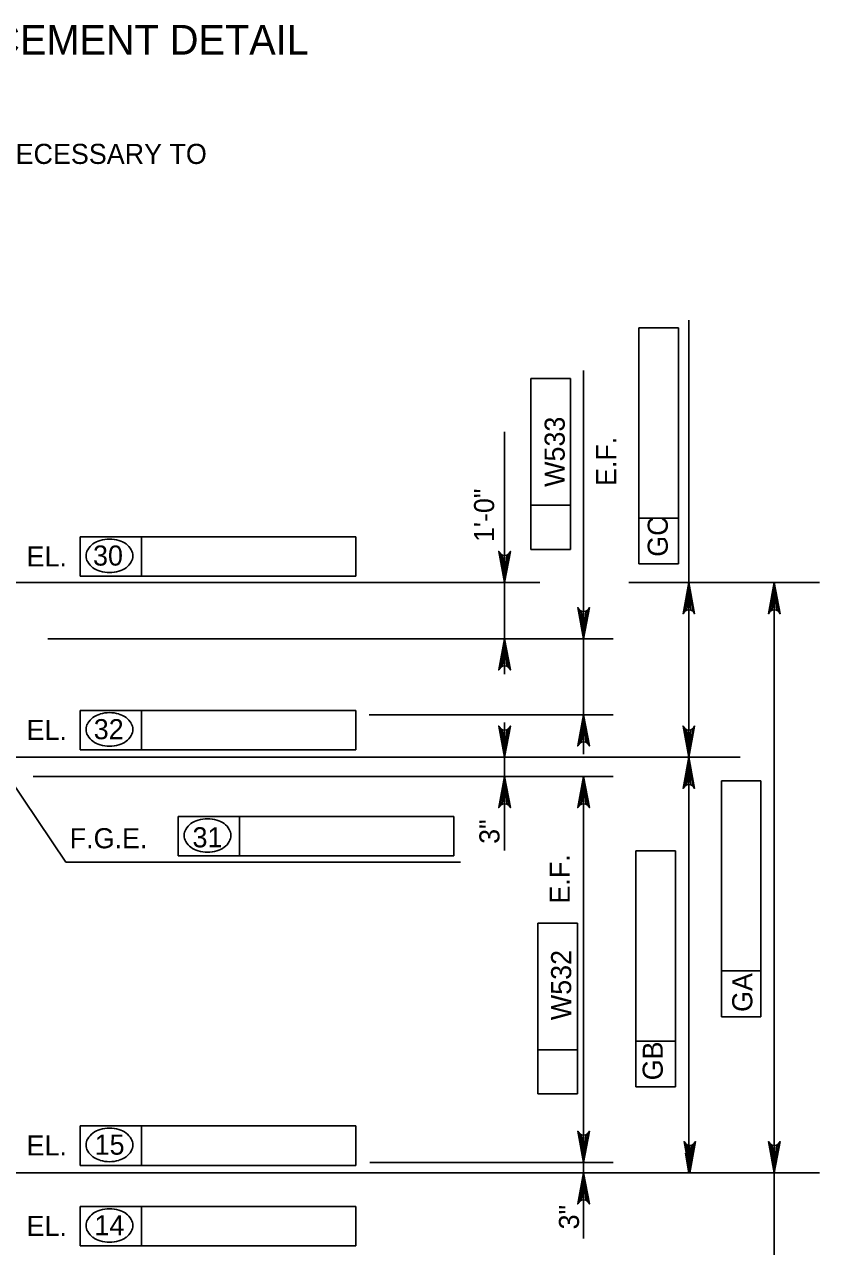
# Model space of a CAD drawing. Extents: x 638340 to 640242, y 295465 to 298435.
# Drawn here: x 638912.8 to 639031.5, y 296168.5 to 296351.5 of the extents above; entities that cross this region are included whole.
import ezdxf

# ---------------------------------------------------------------- set-up
doc = ezdxf.new("R2010")
doc.units = 0
doc.layers.add('4', color=7, linetype='Continuous')
doc.layers.add('Level 4', color=7, linetype='Continuous')

msp = doc.modelspace()

# ---------------------------------------------------------------- linework, layer by layer
at = {"layer": 'Level 4'}
for p, q in [((639011.98, 296245.03), (639011.98, 296307.33)), ((639004.54, 296270.96), (639004.54, 296306.19)), ((639004.54, 296306.19), (639010.43, 296306.19)), ((639010.43, 296306.19), (639010.43, 296270.96)), ((638996.28, 296270.38), (638996.28, 296299.84)), ((638988.4, 296273.12), (638988.4, 296298.61)), ((638988.4, 296298.61), (638994.3, 296298.61)), ((638994.3, 296298.61), (638994.3, 296273.12)), ((638984.49, 296254.5), (638984.49, 296290.66)), ((638994.3, 296279.7), (638988.4, 296279.7)), ((639010.43, 296277.79), (639004.54, 296277.79)), ((638921.15, 296275), (638962.28, 296275)), ((638921.15, 296269.1), (638921.15, 296275)), ((638930.3, 296269.1), (638930.3, 296275)), ((638962.28, 296275), (638962.28, 296269.1)), ((638994.3, 296273.12), (638988.4, 296273.12)), ((638996.28, 296262.72), (638996.28, 296270.38)), ((639010.43, 296270.96), (639004.54, 296270.96)), ((638838.8, 296268.17), (638989.76, 296268.17)), ((638962.28, 296269.1), (638921.15, 296269.1)), ((639003.01, 296268.17), (639031.48, 296268.17)), ((639009.53, 296268.17), (639016.4, 296268.17)), ((639018.42, 296268.17), (639029.16, 296268.17)), ((639024.74, 296180.07), (639024.74, 296268.17)), ((638916.33, 296259.78), (639000.7, 296259.78)), ((638996.28, 296248.43), (638996.28, 296259.78)), ((638921.15, 296249.08), (638962.28, 296249.08)), ((638921.15, 296243.19), (638921.15, 296249.08)), ((638930.3, 296243.19), (638930.3, 296249.08)), ((638962.28, 296249.08), (638962.28, 296243.19)), ((638964.29, 296248.43), (639000.7, 296248.43)), ((638984.49, 296228.16), (638984.49, 296247.26)), ((638996.28, 296245.48), (638996.28, 296242.53)), ((638962.28, 296243.19), (638921.15, 296243.19)), ((638910.58, 296242.08), (639019.63, 296242.08)), ((639006.64, 296242.08), (639016.4, 296242.08)), ((638910.55, 296239.01), (638919.01, 296226.43)), ((638914.15, 296239.22), (639000.7, 296239.22)), ((639011.98, 296183.01), (639011.98, 296239.13)), ((639016.84, 296203.35), (639016.84, 296238.59)), ((639016.84, 296238.59), (639022.74, 296238.59)), ((639022.74, 296238.59), (639022.74, 296203.35)), ((638996.28, 296170.25), (638996.28, 296236.27)), ((638935.78, 296227.36), (638935.78, 296233.25)), ((638935.78, 296233.25), (638976.91, 296233.25)), ((638944.93, 296227.36), (638944.93, 296233.25)), ((638976.91, 296233.25), (638976.91, 296227.36)), ((639004.08, 296192.88), (639004.08, 296228.12)), ((639004.08, 296228.12), (639009.98, 296228.12)), ((639009.98, 296228.12), (639009.98, 296192.88)), ((638919.01, 296226.43), (638977.92, 296226.43)), ((638976.91, 296227.36), (638935.78, 296227.36)), ((638989.46, 296191.85), (638989.46, 296217.33)), ((638989.46, 296217.33), (638995.35, 296217.33)), ((638995.35, 296217.33), (638995.35, 296191.85)), ((639022.74, 296210.19), (639016.84, 296210.19)), ((639022.74, 296203.35), (639016.84, 296203.35)), ((639009.98, 296199.72), (639004.08, 296199.72)), ((638995.35, 296198.43), (638989.46, 296198.43)), ((638995.35, 296191.85), (638989.46, 296191.85)), ((639009.98, 296192.88), (639004.08, 296192.88)), ((638921.15, 296187.06), (638962.28, 296187.06)), ((638921.15, 296181.16), (638921.15, 296187.06)), ((638930.3, 296181.16), (638930.3, 296187.06)), ((638962.28, 296187.06), (638962.28, 296181.16)), ((638962.28, 296181.16), (638921.15, 296181.16)), ((638964.35, 296181.6), (639000.7, 296181.6)), ((638910.41, 296180.07), (639031.48, 296180.07)), ((639006.64, 296180.07), (639016.4, 296180.07)), ((639018.42, 296180.07), (639029.16, 296180.07)), ((639023.27, 296180.07), (639020.32, 296180.07)), ((639024.74, 296180.07), (639024.74, 296167.79)), ((638921.15, 296175.03), (638962.28, 296175.03)), ((638921.15, 296169.13), (638921.15, 296175.03)), ((638930.3, 296169.13), (638930.3, 296175.03)), ((638962.28, 296175.03), (638962.28, 296169.13)), ((638962.28, 296169.13), (638921.15, 296169.13))]:
    msp.add_line(p, q, dxfattribs=at)
for points in [[(638984.49, 296268.17), (638983.62, 296272.82), (638983.87, 296272.47), (638984.18, 296272.28), (638984.49, 296272.23), (638984.8, 296272.28), (638985.12, 296272.47), (638985.36, 296272.82), (638984.49, 296268.17), (638985.12, 296272.47), (638984.8, 296272.28), (638984.49, 296268.17), (638984.49, 296272.23), (638984.18, 296272.28), (638984.49, 296268.17), (638983.87, 296272.47)], [(639011.98, 296268.17), (639012.85, 296263.52), (639012.61, 296263.88), (639012.29, 296264.06), (639011.98, 296264.12), (639011.67, 296264.06), (639011.36, 296263.88), (639011.11, 296263.52), (639011.98, 296268.17), (639011.36, 296263.88), (639011.67, 296264.06), (639011.98, 296268.17), (639011.98, 296264.12), (639012.29, 296264.06), (639011.98, 296268.17), (639012.61, 296263.88)], [(639024.74, 296268.17), (639025.61, 296263.52), (639025.37, 296263.88), (639025.06, 296264.06), (639024.74, 296264.12), (639024.43, 296264.06), (639024.12, 296263.88), (639023.87, 296263.52), (639024.74, 296268.17), (639024.12, 296263.88), (639024.43, 296264.06), (639024.74, 296268.17), (639024.74, 296264.12), (639025.06, 296264.06), (639024.74, 296268.17), (639025.37, 296263.88)], [(638996.28, 296259.78), (638995.41, 296264.43), (638995.66, 296264.07), (638995.97, 296263.89), (638996.28, 296263.83), (638996.59, 296263.89), (638996.9, 296264.07), (638997.15, 296264.43), (638996.28, 296259.78), (638996.9, 296264.07), (638996.59, 296263.89), (638996.28, 296259.78), (638996.28, 296263.83), (638995.97, 296263.89), (638996.28, 296259.78), (638995.66, 296264.07)], [(638984.49, 296259.78), (638985.36, 296255.12), (638985.12, 296255.48), (638984.8, 296255.67), (638984.49, 296255.72), (638984.18, 296255.67), (638983.87, 296255.48), (638983.62, 296255.12), (638984.49, 296259.78), (638983.87, 296255.48), (638984.18, 296255.67), (638984.49, 296259.78), (638984.49, 296255.72), (638984.8, 296255.67), (638984.49, 296259.78), (638985.12, 296255.48)], [(638996.28, 296248.43), (638997.15, 296243.78), (638996.9, 296244.13), (638996.59, 296244.32), (638996.28, 296244.37), (638995.97, 296244.32), (638995.66, 296244.13), (638995.41, 296243.78), (638996.28, 296248.43), (638995.66, 296244.13), (638995.97, 296244.32), (638996.28, 296248.43), (638996.28, 296244.37), (638996.59, 296244.32), (638996.28, 296248.43), (638996.9, 296244.13)], [(638984.49, 296242.08), (638983.62, 296246.73), (638983.87, 296246.37), (638984.18, 296246.19), (638984.49, 296246.13), (638984.8, 296246.19), (638985.12, 296246.37), (638985.36, 296246.73), (638984.49, 296242.08), (638985.12, 296246.37), (638984.8, 296246.19), (638984.49, 296242.08), (638984.49, 296246.13), (638984.18, 296246.19), (638984.49, 296242.08), (638983.87, 296246.37)], [(639011.98, 296242.08), (639011.11, 296246.73), (639011.36, 296246.37), (639011.67, 296246.19), (639011.98, 296246.13), (639012.29, 296246.19), (639012.61, 296246.37), (639012.85, 296246.73), (639011.98, 296242.08), (639012.61, 296246.37), (639012.29, 296246.19), (639011.98, 296242.08), (639011.98, 296246.13), (639011.67, 296246.19), (639011.98, 296242.08), (639011.36, 296246.37)], [(639011.98, 296242.08), (639012.85, 296237.43), (639012.61, 296237.78), (639012.29, 296237.97), (639011.98, 296238.02), (639011.67, 296237.97), (639011.36, 296237.78), (639011.11, 296237.43), (639011.98, 296242.08), (639011.36, 296237.78), (639011.67, 296237.97), (639011.98, 296242.08), (639011.98, 296238.02), (639012.29, 296237.97), (639011.98, 296242.08), (639012.61, 296237.78)], [(638984.49, 296239.22), (638985.36, 296234.57), (638985.12, 296234.92), (638984.8, 296235.11), (638984.49, 296235.16), (638984.18, 296235.11), (638983.87, 296234.92), (638983.62, 296234.57), (638984.49, 296239.22), (638983.87, 296234.92), (638984.18, 296235.11), (638984.49, 296239.22), (638984.49, 296235.16), (638984.8, 296235.11), (638984.49, 296239.22), (638985.12, 296234.92)], [(638996.28, 296239.22), (638997.15, 296234.57), (638996.9, 296234.92), (638996.59, 296235.11), (638996.28, 296235.16), (638995.97, 296235.11), (638995.66, 296234.92), (638995.41, 296234.57), (638996.28, 296239.22), (638995.66, 296234.92), (638995.97, 296235.11), (638996.28, 296239.22), (638996.28, 296235.16), (638996.59, 296235.11), (638996.28, 296239.22), (638996.9, 296234.92)], [(638996.28, 296181.6), (638995.41, 296186.25), (638995.66, 296185.9), (638995.97, 296185.71), (638996.28, 296185.66), (638996.59, 296185.71), (638996.9, 296185.9), (638997.15, 296186.25), (638996.28, 296181.6), (638996.9, 296185.9), (638996.59, 296185.71), (638996.28, 296181.6), (638996.28, 296185.66), (638995.97, 296185.71), (638996.28, 296181.6), (638995.66, 296185.9)], [(639012.13, 296180.07), (639011.26, 296184.72), (639011.51, 296184.36), (639011.82, 296184.17), (639012.13, 296184.12), (639012.44, 296184.17), (639012.75, 296184.36), (639013, 296184.72), (639012.13, 296180.07), (639012.75, 296184.36), (639012.44, 296184.17), (639012.13, 296180.07), (639012.13, 296184.12), (639011.82, 296184.17), (639012.13, 296180.07), (639011.51, 296184.36)], [(639024.74, 296180.07), (639023.87, 296184.72), (639024.12, 296184.36), (639024.43, 296184.17), (639024.74, 296184.12), (639025.06, 296184.17), (639025.37, 296184.36), (639025.61, 296184.72), (639024.74, 296180.07), (639025.37, 296184.36), (639025.06, 296184.17), (639024.74, 296180.07), (639024.74, 296184.12), (639024.43, 296184.17), (639024.74, 296180.07), (639024.12, 296184.36)], [(638996.28, 296180.07), (638997.15, 296175.41), (638996.9, 296175.77), (638996.59, 296175.96), (638996.28, 296176.01), (638995.97, 296175.96), (638995.66, 296175.77), (638995.41, 296175.41), (638996.28, 296180.07), (638995.66, 296175.77), (638995.97, 296175.96), (638996.28, 296180.07), (638996.28, 296176.01), (638996.59, 296175.96), (638996.28, 296180.07), (638996.9, 296175.77)]]:
    msp.add_lwpolyline(points, dxfattribs=at)
for points in [[(639011.49, 296265.23), (639012.47, 296265.23), (639011.98, 296268.17)], [(639024.25, 296265.23), (639025.23, 296265.23), (639024.74, 296268.17)], [(638995.79, 296262.72), (638996.77, 296262.72), (638996.28, 296259.78)], [(638984, 296256.83), (638984.99, 296256.83), (638984.49, 296259.78)], [(638995.79, 296245.48), (638996.77, 296245.48), (638996.28, 296248.43)], [(638984, 296245.03), (638984.99, 296245.03), (638984.49, 296242.08)], [(639011.49, 296245.03), (639012.47, 296245.03), (639011.98, 296242.08)], [(639011.49, 296239.13), (639012.47, 296239.13), (639011.98, 296242.08)], [(638984, 296236.27), (638984.99, 296236.27), (638984.49, 296239.22)], [(638995.79, 296236.27), (638996.77, 296236.27), (638996.28, 296239.22)], [(638995.79, 296184.55), (638996.77, 296184.55), (638996.28, 296181.6)], [(639011.49, 296183.01), (639012.47, 296183.01), (639011.98, 296180.07)], [(639024.25, 296183.01), (639025.23, 296183.01), (639024.74, 296180.07)], [(638995.79, 296177.12), (638996.77, 296177.12), (638996.28, 296180.07)]]:
    msp.add_lwpolyline(points, close=True, dxfattribs=at)
for centre, radius, start, end in [((638924.65, 296271.69), 2.75, 125.6316, 149.9767), ((638925.17, 296270.96), 3.65, 106.5358, 125.6316), ((638925.52, 296269.8), 4.86, 90, 106.5358), ((638925.52, 296269.8), 4.86, 73.4642, 90), ((638925.86, 296270.96), 3.65, 54.3684, 73.4642), ((638926.39, 296271.69), 2.75, 30.0233, 54.3684), ((638923.84, 296272.15), 1.82, 149.9767, 180), ((638923.84, 296272.15), 1.82, 180, 210.0233), ((638927.19, 296272.15), 1.82, 0, 30.0233), ((638927.19, 296272.15), 1.82, 329.9767, 0), ((638924.65, 296272.62), 2.75, 210.0233, 234.3684), ((638925.17, 296273.35), 3.65, 234.3684, 253.4642), ((638925.86, 296273.35), 3.65, 286.5358, 305.6316), ((638926.39, 296272.62), 2.75, 305.6316, 329.9767), ((638925.52, 296274.51), 4.86, 253.4642, 270), ((638925.52, 296274.51), 4.86, 270, 286.5358), ((638924.65, 296245.78), 2.75, 125.6316, 149.9767), ((638925.17, 296245.04), 3.65, 106.5358, 125.6316), ((638925.52, 296243.89), 4.86, 90, 106.5358), ((638925.52, 296243.89), 4.86, 73.4642, 90), ((638925.86, 296245.04), 3.65, 54.3684, 73.4642), ((638926.39, 296245.78), 2.75, 30.0233, 54.3684), ((638923.84, 296246.24), 1.82, 149.9767, 180), ((638923.84, 296246.24), 1.82, 180, 210.0233), ((638927.19, 296246.24), 1.82, 0, 30.0233), ((638927.19, 296246.24), 1.82, 329.9767, 0), ((638924.65, 296246.71), 2.75, 210.0233, 234.3684), ((638925.17, 296247.44), 3.65, 234.3684, 253.4642), ((638925.86, 296247.44), 3.65, 286.5358, 305.6316), ((638926.39, 296246.71), 2.75, 305.6316, 329.9767), ((638925.52, 296248.6), 4.86, 253.4642, 270), ((638925.52, 296248.6), 4.86, 270, 286.5358), ((638939.28, 296229.95), 2.75, 125.6316, 149.9767), ((638939.8, 296229.22), 3.65, 106.5358, 125.6316), ((638940.15, 296228.06), 4.86, 90, 106.5358), ((638940.15, 296228.06), 4.86, 73.4642, 90), ((638940.49, 296229.22), 3.65, 54.3684, 73.4642), ((638941.02, 296229.95), 2.75, 30.0233, 54.3684), ((638938.47, 296230.41), 1.82, 149.9767, 180), ((638938.47, 296230.41), 1.82, 180, 210.0233), ((638941.82, 296230.41), 1.82, 0, 30.0233), ((638941.82, 296230.41), 1.82, 329.9767, 0), ((638939.28, 296230.88), 2.75, 210.0233, 234.3684), ((638939.8, 296231.61), 3.65, 234.3684, 253.4642), ((638940.15, 296232.77), 4.86, 253.4642, 270), ((638940.15, 296232.77), 4.86, 270, 286.5358), ((638940.49, 296231.61), 3.65, 286.5358, 305.6316), ((638941.02, 296230.88), 2.75, 305.6316, 329.9767), ((638924.65, 296183.75), 2.75, 125.6316, 149.9767), ((638925.17, 296183.02), 3.65, 106.5358, 125.6316), ((638925.52, 296181.86), 4.86, 90, 106.5358), ((638925.52, 296181.86), 4.86, 73.4642, 90), ((638925.86, 296183.02), 3.65, 54.3684, 73.4642), ((638926.39, 296183.75), 2.75, 30.0233, 54.3684), ((638923.84, 296184.22), 1.82, 149.9767, 180), ((638923.84, 296184.22), 1.82, 180, 210.0233), ((638927.19, 296184.22), 1.82, 0, 30.0233), ((638927.19, 296184.22), 1.82, 329.9767, 0), ((638924.65, 296184.68), 2.75, 210.0233, 234.3684), ((638925.17, 296185.42), 3.65, 234.3684, 253.4642), ((638925.86, 296185.42), 3.65, 286.5358, 305.6316), ((638926.39, 296184.68), 2.75, 305.6316, 329.9767), ((638925.52, 296186.57), 4.86, 253.4642, 270), ((638925.52, 296186.57), 4.86, 270, 286.5358), ((638923.84, 296172.19), 1.82, 149.9767, 180), ((638924.65, 296171.72), 2.75, 125.6316, 149.9767), ((638925.17, 296170.99), 3.65, 106.5358, 125.6316), ((638925.52, 296169.83), 4.86, 90, 106.5358), ((638925.52, 296169.83), 4.86, 73.4642, 90), ((638925.86, 296170.99), 3.65, 54.3684, 73.4642), ((638926.39, 296171.72), 2.75, 30.0233, 54.3684), ((638927.19, 296172.19), 1.82, 0, 30.0233), ((638923.84, 296172.19), 1.82, 180, 210.0233), ((638924.65, 296172.65), 2.75, 210.0233, 234.3684), ((638926.39, 296172.65), 2.75, 305.6316, 329.9767), ((638927.19, 296172.19), 1.82, 329.9767, 0), ((638925.17, 296173.39), 3.65, 234.3684, 253.4642), ((638925.52, 296174.54), 4.86, 253.4642, 270), ((638925.52, 296174.54), 4.86, 270, 286.5358), ((638925.86, 296173.39), 3.65, 286.5358, 305.6316)]:
    msp.add_arc(centre, radius, start, end, dxfattribs=at)

# ---------------------------------------------------------------- texts
at = {"layer": '4'}
msp.add_text('WEEPHOLE REINFORCEMENT DETAIL', height=4.4294, dxfattribs=at).set_placement((638846, 296346.98))
at = {"layer": 'Level 4'}
for s, height, p in [('ADJUST REINFORCEMENT AS NECESSARY TO', 3.0001, (638849.32, 296330.66)), ('30', 3, (638923.06, 296270.7)), ('EL.', 3, (638913.14, 296270.58)), ('EL.', 3, (638913.14, 296244.67)), ('32', 3, (638923.17, 296244.78)), ('F.G.E.', 3, (638919.58, 296228.5)), ('31', 3, (638937.91, 296228.64)), ('EL.', 3, (638913.14, 296182.64)), ('15', 3, (638923.3, 296182.76)), ('EL.', 3, (638913.14, 296170.62)), ('14', 3, (638923.27, 296170.73))]:
    msp.add_text(s, height=height, dxfattribs=at).set_placement(p)
for s, p in [('W533', (638993.46, 296282.45)), ('E.F.', (639001.15, 296282.58)), ('1\'-0"', (638982.92, 296274.21)), ('GC', (639008.84, 296272.02)), ('3"', (638983.72, 296229.16)), ('E.F.', (638994.22, 296220.25)), ('W532', (638994.42, 296202.84)), ('GA', (639021.46, 296204.07)), ('GB', (639008.09, 296193.86)), ('3"', (638995.59, 296171.61))]:
    msp.add_text(s, height=3, rotation=90, dxfattribs=at).set_placement(p)

doc.saveas('drawing.dxf')
